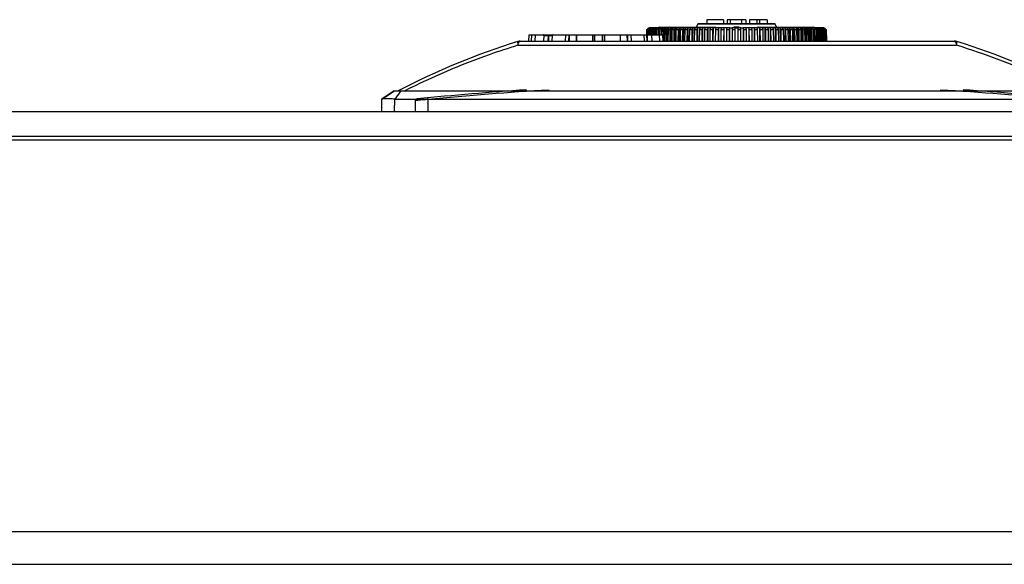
# Model space of a CAD drawing. Header units: millimetres. Extents: x 1117 to 38156, y -1945 to 7303.
# Tile 734 of 831: x 29157 to 29277, y 2775 to 2841. Entities that reach past the tile are written whole.
import ezdxf

# ---------------------------------------------------------------- set-up
doc = ezdxf.new("R2010")
doc.units = ezdxf.units.MM

msp = doc.modelspace()

# ---------------------------------------------------------------- linework, layer by layer
at = {"color": 7, "linetype": 'Continuous'}
for p, q in [((29233.647, 2839.597), (29233.714, 2839.664)), ((29233.663, 2839.464), (29233.797, 2839.597)), ((29233.733, 2839.664), (29233.665, 2839.597)), ((29233.701, 2839.597), (29233.724, 2839.62)), ((29233.713, 2839.644), (29233.714, 2839.664)), ((29233.714, 2839.664), (29233.733, 2839.664)), ((29233.756, 2839.664), (29233.733, 2839.664)), ((29233.805, 2839.664), (29233.738, 2839.597)), ((29233.767, 2839.625), (29233.768, 2839.664)), ((29243.576, 2839.664), (29233.768, 2839.664)), ((29233.797, 2839.597), (29233.864, 2839.664)), ((29233.92, 2839.664), (29233.854, 2839.597)), ((29233.862, 2839.606), (29233.863, 2839.664)), ((29233.939, 2839.601), (29234.001, 2839.664)), ((29233.999, 2839.586), (29234.001, 2839.664)), ((29234.076, 2839.664), (29234.01, 2839.597)), ((29234.115, 2839.597), (29234.179, 2839.664)), ((29234.177, 2839.566), (29234.179, 2839.664)), ((29234.208, 2839.597), (29234.195, 2839.584)), ((29234.272, 2839.664), (29234.208, 2839.597)), ((29234.335, 2839.597), (29234.389, 2839.655)), ((29234.389, 2839.655), (29234.398, 2839.664)), ((29234.395, 2839.544), (29234.398, 2839.664)), ((29234.509, 2839.664), (29234.446, 2839.597)), ((29234.595, 2839.597), (29234.656, 2839.664)), ((29234.653, 2839.522), (29234.656, 2839.664)), ((29234.784, 2839.664), (29234.723, 2839.597)), ((29234.894, 2839.597), (29234.953, 2839.664)), ((29235.033, 2839.592), (29234.918, 2839.464)), ((29234.949, 2839.498), (29234.953, 2839.664)), ((29234.997, 2839.764), (29241.747, 2839.764)), ((29235.097, 2839.664), (29235.033, 2839.592)), ((29235.23, 2839.597), (29235.287, 2839.664)), ((29235.282, 2839.464), (29235.287, 2839.664)), ((29235.297, 2839.764), (29235.297, 2839.664)), ((29235.448, 2839.664), (29235.379, 2839.584)), ((29235.602, 2839.597), (29235.657, 2839.664)), ((29235.623, 2838.067), (29235.657, 2839.664)), ((29235.778, 2839.597), (29235.668, 2839.464)), ((29235.833, 2839.664), (29235.778, 2839.597)), ((29236.009, 2839.597), (29236.061, 2839.664)), ((29236.029, 2838.067), (29236.061, 2839.664)), ((29236.252, 2839.664), (29236.2, 2839.597)), ((29236.449, 2839.597), (29236.498, 2839.664)), ((29236.468, 2838.067), (29236.498, 2839.664)), ((29236.704, 2839.664), (29236.63, 2839.565)), ((29236.92, 2839.597), (29236.967, 2839.664)), ((29236.938, 2838.067), (29236.967, 2839.664)), ((29237.185, 2839.664), (29237.114, 2839.561)), ((29237.421, 2839.597), (29237.464, 2839.664)), ((29237.438, 2838.067), (29237.464, 2839.664)), ((29237.696, 2839.664), (29237.653, 2839.597)), ((29237.869, 2839.464), (29237.99, 2839.664)), ((29237.965, 2838.067), (29237.989, 2839.664)), ((29238.232, 2839.664), (29238.112, 2839.464)), ((29238.43, 2839.464), (29238.54, 2839.664)), ((29238.517, 2838.067), (29238.54, 2839.664)), ((29238.793, 2839.664), (29238.684, 2839.464)), ((29239.015, 2839.464), (29239.114, 2839.664)), ((29239.093, 2838.067), (29239.113, 2839.664)), ((29239.376, 2839.664), (29239.278, 2839.464)), ((29239.547, 2839.764), (29239.685, 2840.132)), ((29239.621, 2839.464), (29239.708, 2839.664)), ((29249.109, 2840.132), (29239.685, 2840.132)), ((29239.69, 2838.067), (29239.708, 2839.664)), ((29249.063, 2840.164), (29239.732, 2840.164)), ((29239.979, 2839.664), (29239.892, 2839.464)), ((29240.245, 2839.464), (29240.321, 2839.664)), ((29240.305, 2838.067), (29240.321, 2839.664)), ((29240.6, 2839.664), (29240.524, 2839.464)), ((29240.797, 2840.664), (29240.797, 2840.164)), ((29242.822, 2840.664), (29240.797, 2840.664)), ((29240.887, 2839.464), (29240.95, 2839.664)), ((29240.937, 2838.067), (29240.95, 2839.664)), ((29241.235, 2839.664), (29241.172, 2839.464)), ((29241.541, 2839.464), (29241.592, 2839.664)), ((29241.582, 2838.067), (29241.592, 2839.664)), ((29241.883, 2839.664), (29241.832, 2839.464)), ((29242.208, 2839.464), (29242.246, 2839.664)), ((29242.238, 2838.067), (29242.246, 2839.664)), ((29242.541, 2839.664), (29242.502, 2839.464)), ((29242.822, 2840.664), (29242.822, 2840.164)), ((29242.882, 2839.464), (29242.908, 2839.664)), ((29242.903, 2838.067), (29242.908, 2839.664)), ((29243.206, 2839.664), (29243.18, 2839.464)), ((29243.272, 2840.664), (29243.272, 2840.164)), ((29245.522, 2840.664), (29243.272, 2840.664)), ((29243.563, 2839.464), (29243.576, 2839.664)), ((29243.573, 2838.067), (29243.576, 2839.664)), ((29243.576, 2839.664), (29243.875, 2839.664)), ((29243.61, 2840.664), (29243.61, 2840.164)), ((29243.875, 2839.664), (29243.863, 2839.464)), ((29244.247, 2839.664), (29243.875, 2839.664)), ((29244.697, 2839.764), (29244.097, 2839.764)), ((29244.247, 2838.067), (29244.247, 2839.664)), ((29244.247, 2839.664), (29244.547, 2839.664)), ((29244.547, 2839.664), (29244.547, 2838.067)), ((29244.919, 2839.664), (29244.547, 2839.664)), ((29244.919, 2839.664), (29245.219, 2839.664)), ((29244.932, 2839.464), (29244.919, 2839.664)), ((29245.016, 2840.664), (29245.016, 2840.164)), ((29245.219, 2839.664), (29245.221, 2838.067)), ((29255.026, 2839.664), (29245.219, 2839.664)), ((29245.219, 2839.664), (29245.231, 2839.464)), ((29245.522, 2840.664), (29245.522, 2840.164)), ((29245.615, 2839.464), (29245.589, 2839.664)), ((29245.887, 2839.664), (29245.892, 2838.067)), ((29245.887, 2839.664), (29245.912, 2839.464)), ((29245.972, 2840.664), (29245.972, 2840.164)), ((29248.11, 2840.664), (29245.972, 2840.664)), ((29246.292, 2839.464), (29246.254, 2839.664)), ((29246.549, 2839.664), (29246.557, 2838.067)), ((29246.549, 2839.664), (29246.587, 2839.464)), ((29246.872, 2840.664), (29246.872, 2840.164)), ((29246.963, 2839.464), (29246.912, 2839.664)), ((29247.047, 2839.764), (29253.797, 2839.764)), ((29247.202, 2839.664), (29247.213, 2838.067)), ((29247.202, 2839.664), (29247.253, 2839.464)), ((29247.21, 2840.664), (29247.21, 2840.164)), ((29247.623, 2839.464), (29247.56, 2839.664)), ((29247.845, 2839.664), (29247.858, 2838.067)), ((29247.845, 2839.664), (29247.908, 2839.464)), ((29248.11, 2840.664), (29248.11, 2840.164)), ((29248.27, 2839.464), (29248.195, 2839.664)), ((29248.474, 2839.664), (29248.489, 2838.067)), ((29248.474, 2839.664), (29248.549, 2839.464)), ((29248.902, 2839.464), (29248.815, 2839.664)), ((29249.087, 2839.664), (29249.105, 2838.067)), ((29249.087, 2839.664), (29249.174, 2839.464)), ((29249.247, 2839.764), (29249.109, 2840.132)), ((29249.517, 2839.464), (29249.418, 2839.664)), ((29249.681, 2839.664), (29249.701, 2838.067)), ((29249.681, 2839.664), (29249.78, 2839.464)), ((29250.111, 2839.464), (29250.001, 2839.664)), ((29250.255, 2839.664), (29250.277, 2838.067)), ((29250.255, 2839.664), (29250.364, 2839.464)), ((29250.682, 2839.464), (29250.562, 2839.664)), ((29250.805, 2839.664), (29250.83, 2838.067)), ((29250.805, 2839.664), (29250.925, 2839.464)), ((29251.142, 2839.597), (29251.099, 2839.664)), ((29251.33, 2839.664), (29251.357, 2838.067)), ((29251.33, 2839.664), (29251.373, 2839.597)), ((29251.655, 2839.597), (29251.609, 2839.664)), ((29251.828, 2839.664), (29251.857, 2838.067)), ((29251.828, 2839.664), (29251.874, 2839.597)), ((29252.14, 2839.597), (29252.091, 2839.664)), ((29252.296, 2839.664), (29252.327, 2838.067)), ((29252.296, 2839.664), (29252.372, 2839.563)), ((29252.594, 2839.597), (29252.542, 2839.664)), ((29252.734, 2839.664), (29252.766, 2838.067)), ((29252.734, 2839.664), (29252.817, 2839.557)), ((29253.016, 2839.597), (29252.962, 2839.664)), ((29253.033, 2839.577), (29253.016, 2839.597)), ((29253.138, 2839.664), (29253.172, 2838.067)), ((29253.138, 2839.664), (29253.231, 2839.551)), ((29253.404, 2839.597), (29253.347, 2839.664)), ((29253.497, 2839.664), (29253.497, 2839.764)), ((29253.508, 2839.664), (29253.512, 2839.464)), ((29253.508, 2839.664), (29253.622, 2839.531)), ((29253.756, 2839.597), (29253.697, 2839.664)), ((29253.842, 2839.664), (29253.846, 2839.498)), ((29253.842, 2839.664), (29253.961, 2839.531)), ((29254.069, 2839.6), (29254.011, 2839.664)), ((29254.138, 2839.664), (29254.142, 2839.522)), ((29254.138, 2839.664), (29254.199, 2839.597)), ((29254.349, 2839.597), (29254.338, 2839.609)), ((29254.396, 2839.664), (29254.459, 2839.597)), ((29254.397, 2839.664), (29254.4, 2839.544)), ((29254.587, 2839.597), (29254.567, 2839.618)), ((29254.615, 2839.664), (29254.618, 2839.566)), ((29254.615, 2839.664), (29254.679, 2839.597)), ((29254.784, 2839.597), (29254.755, 2839.627)), ((29254.794, 2839.664), (29254.796, 2839.586)), ((29254.794, 2839.664), (29254.859, 2839.597)), ((29254.941, 2839.597), (29254.903, 2839.636)), ((29254.931, 2839.664), (29254.933, 2839.606)), ((29254.931, 2839.664), (29254.997, 2839.597)), ((29254.997, 2839.597), (29255.132, 2839.464)), ((29255.056, 2839.597), (29255.008, 2839.645)), ((29255.027, 2839.664), (29255.028, 2839.625)), ((29255.062, 2839.664), (29255.081, 2839.664)), ((29255.071, 2839.654), (29255.062, 2839.664)), ((29255.129, 2839.597), (29255.071, 2839.654)), ((29255.071, 2839.62), (29255.094, 2839.597)), ((29255.081, 2839.664), (29255.081, 2839.644)), ((29255.081, 2839.664), (29255.148, 2839.597)), ((29219.171, 2838.067), (29219.211, 2838.825)), ((29219.211, 2838.825), (29235.581, 2838.825)), ((29219.468, 2838.825), (29219.431, 2838.067)), ((29219.938, 2838.067), (29219.976, 2838.825)), ((29220.98, 2838.727), (29220.955, 2838.067)), ((29220.98, 2838.727), (29221.5, 2838.727)), ((29221.499, 2838.727), (29221.474, 2838.067)), ((29221.584, 2838.067), (29221.61, 2838.73)), ((29221.609, 2838.73), (29222.021, 2838.73)), ((29221.995, 2838.068), (29222.021, 2838.727)), ((29221.999, 2838.73), (29222.02, 2838.73)), ((29223.608, 2838.825), (29223.593, 2838.067)), ((29224.007, 2838.825), (29223.992, 2838.067)), ((29224.104, 2838.067), (29224.119, 2838.825)), ((29224.917, 2838.825), (29224.902, 2838.067)), ((29224.969, 2838.067), (29224.984, 2838.825)), ((29224.986, 2838.067), (29225.001, 2838.825)), ((29226.887, 2838.825), (29226.889, 2838.067)), ((29227.097, 2838.825), (29227.098, 2838.067)), ((29227.193, 2838.067), (29227.192, 2838.825)), ((29228.054, 2838.825), (29228.055, 2838.067)), ((29228.154, 2838.067), (29228.152, 2838.825)), ((29228.393, 2838.067), (29228.392, 2838.825)), ((29230.254, 2838.825), (29230.272, 2838.067)), ((29230.317, 2838.067), (29230.299, 2838.825)), ((29231.076, 2838.825), (29231.093, 2838.067)), ((29231.207, 2838.067), (29231.189, 2838.825)), ((29231.627, 2838.067), (29231.61, 2838.825)), ((29233.127, 2838.825), (29233.157, 2838.067)), ((29233.462, 2838.825), (29233.493, 2838.067)), ((29233.498, 2839.464), (29233.481, 2838.824)), ((29233.493, 2838.824), (29233.51, 2839.464)), ((29233.51, 2839.464), (29233.617, 2839.569)), ((29233.529, 2839.464), (29233.512, 2838.825)), ((29233.626, 2839.559), (29233.529, 2839.464)), ((29233.529, 2839.464), (29233.565, 2839.464)), ((29233.548, 2838.825), (29233.565, 2839.464)), ((29233.565, 2839.464), (29233.643, 2839.541)), ((29233.601, 2838.067), (29233.57, 2838.825)), ((29233.603, 2839.464), (29233.586, 2838.825)), ((29233.671, 2839.531), (29233.603, 2839.464)), ((29233.662, 2839.522), (29233.603, 2839.464)), ((29233.603, 2839.464), (29233.663, 2839.464)), ((29233.646, 2838.825), (29233.663, 2839.464)), ((29233.719, 2839.464), (29233.703, 2838.825)), ((29233.786, 2839.531), (29233.719, 2839.464)), ((29233.719, 2839.464), (29233.803, 2839.464)), ((29233.787, 2838.825), (29233.803, 2839.464)), ((29233.803, 2839.464), (29233.869, 2839.531)), ((29233.878, 2839.464), (29233.861, 2838.825)), ((29233.977, 2839.564), (29233.878, 2839.464)), ((29233.878, 2839.464), (29233.985, 2839.464)), ((29233.969, 2838.825), (29233.985, 2839.464)), ((29233.985, 2839.464), (29234.05, 2839.531)), ((29234.078, 2839.464), (29234.062, 2838.828)), ((29234.143, 2839.531), (29234.078, 2839.464)), ((29234.078, 2839.464), (29234.208, 2839.464)), ((29234.13, 2838.067), (29234.1, 2838.825)), ((29234.195, 2839.584), (29234.143, 2839.531)), ((29234.192, 2838.822), (29234.208, 2839.464)), ((29234.208, 2839.464), (29234.272, 2839.531)), ((29234.318, 2839.464), (29234.303, 2838.825)), ((29234.382, 2839.531), (29234.318, 2839.464)), ((29234.318, 2839.464), (29234.471, 2839.464)), ((29234.456, 2838.825), (29234.471, 2839.464)), ((29234.471, 2839.464), (29234.533, 2839.531)), ((29234.599, 2839.464), (29234.584, 2838.824)), ((29234.661, 2839.531), (29234.599, 2839.464)), ((29234.599, 2839.464), (29234.774, 2839.464)), ((29234.759, 2838.825), (29234.774, 2839.464)), ((29234.774, 2839.464), (29234.838, 2839.536)), ((29234.918, 2839.464), (29234.904, 2838.827)), ((29234.918, 2839.464), (29235.114, 2839.464)), ((29235.008, 2838.825), (29235.046, 2838.067)), ((29235.1, 2838.822), (29235.114, 2839.464)), ((29235.114, 2839.464), (29235.183, 2839.544)), ((29235.183, 2839.544), (29235.206, 2839.57)), ((29235.275, 2839.464), (29235.261, 2838.827)), ((29235.379, 2839.584), (29235.275, 2839.464)), ((29235.275, 2839.464), (29235.491, 2839.464)), ((29235.468, 2838.067), (29235.43, 2838.825)), ((29235.478, 2838.827), (29235.491, 2839.464)), ((29235.491, 2839.464), (29235.563, 2839.551)), ((29235.563, 2839.551), (29235.572, 2839.561)), ((29235.581, 2838.825), (29235.62, 2838.067)), ((29235.668, 2839.464), (29235.638, 2838.067)), ((29235.668, 2839.464), (29235.904, 2839.464)), ((29235.875, 2838.067), (29235.904, 2839.464)), ((29235.904, 2839.464), (29235.977, 2839.557)), ((29236.095, 2839.464), (29236.067, 2838.067)), ((29236.179, 2839.571), (29236.095, 2839.464)), ((29236.148, 2839.531), (29236.095, 2839.464)), ((29236.095, 2839.464), (29236.349, 2839.464)), ((29236.323, 2838.067), (29236.349, 2839.464)), ((29236.349, 2839.464), (29236.423, 2839.563)), ((29236.555, 2839.464), (29236.528, 2838.067)), ((29236.63, 2839.565), (29236.555, 2839.464)), ((29236.555, 2839.464), (29236.827, 2839.464)), ((29236.802, 2838.067), (29236.827, 2839.464)), ((29236.827, 2839.464), (29236.899, 2839.567)), ((29237.045, 2839.464), (29237.02, 2838.067)), ((29237.114, 2839.561), (29237.045, 2839.464)), ((29237.045, 2839.464), (29237.334, 2839.464)), ((29237.311, 2838.067), (29237.334, 2839.464)), ((29237.334, 2839.464), (29237.403, 2839.57)), ((29237.565, 2839.464), (29237.542, 2838.067)), ((29237.609, 2839.531), (29237.565, 2839.464)), ((29237.565, 2839.464), (29237.869, 2839.464)), ((29237.848, 2838.067), (29237.869, 2839.464)), ((29238.112, 2839.464), (29238.091, 2838.067)), ((29238.112, 2839.464), (29238.43, 2839.464)), ((29238.411, 2838.067), (29238.43, 2839.464)), ((29238.684, 2839.464), (29238.664, 2838.067)), ((29238.684, 2839.464), (29239.015, 2839.464)), ((29238.997, 2838.067), (29239.015, 2839.464)), ((29239.278, 2839.464), (29239.26, 2838.067)), ((29239.278, 2839.464), (29239.621, 2839.464)), ((29239.605, 2838.067), (29239.621, 2839.464)), ((29239.892, 2839.464), (29239.877, 2838.067)), ((29239.892, 2839.464), (29240.245, 2839.464)), ((29240.232, 2838.067), (29240.245, 2839.464)), ((29240.524, 2839.464), (29240.511, 2838.067)), ((29240.524, 2839.464), (29240.887, 2839.464)), ((29240.875, 2838.067), (29240.887, 2839.464)), ((29241.172, 2839.464), (29241.161, 2838.067)), ((29241.172, 2839.464), (29241.541, 2839.464)), ((29241.532, 2838.067), (29241.541, 2839.464)), ((29241.832, 2839.464), (29241.823, 2838.067)), ((29241.832, 2839.464), (29242.208, 2839.464)), ((29242.201, 2838.067), (29242.208, 2839.464)), ((29242.502, 2839.464), (29242.495, 2838.067)), ((29242.502, 2839.464), (29242.882, 2839.464)), ((29242.878, 2838.067), (29242.882, 2839.464)), ((29243.18, 2839.464), (29243.175, 2838.067)), ((29243.18, 2839.464), (29243.563, 2839.464)), ((29243.561, 2838.067), (29243.563, 2839.464)), ((29243.863, 2839.464), (29243.86, 2838.067)), ((29243.863, 2839.464), (29244.247, 2839.464)), ((29244.547, 2839.464), (29244.932, 2839.464)), ((29244.934, 2838.067), (29244.932, 2839.464)), ((29245.231, 2839.464), (29245.234, 2838.067)), ((29245.231, 2839.464), (29245.615, 2839.464)), ((29245.619, 2838.067), (29245.615, 2839.464)), ((29245.912, 2839.464), (29245.917, 2838.067)), ((29245.912, 2839.464), (29246.292, 2839.464)), ((29246.299, 2838.067), (29246.292, 2839.464)), ((29246.587, 2839.464), (29246.594, 2838.067)), ((29246.587, 2839.464), (29246.963, 2839.464)), ((29246.972, 2838.067), (29246.963, 2839.464)), ((29247.253, 2839.464), (29247.262, 2838.067)), ((29247.253, 2839.464), (29247.623, 2839.464)), ((29247.634, 2838.067), (29247.623, 2839.464)), ((29247.908, 2839.464), (29247.919, 2838.067)), ((29247.908, 2839.464), (29248.27, 2839.464)), ((29248.284, 2838.067), (29248.27, 2839.464)), ((29248.549, 2839.464), (29248.563, 2838.067)), ((29248.549, 2839.464), (29248.902, 2839.464)), ((29248.918, 2838.067), (29248.902, 2839.464)), ((29249.174, 2839.464), (29249.189, 2838.067)), ((29249.174, 2839.464), (29249.517, 2839.464)), ((29249.534, 2838.067), (29249.517, 2839.464)), ((29249.78, 2839.464), (29249.797, 2838.067)), ((29249.78, 2839.464), (29250.111, 2839.464)), ((29250.13, 2838.067), (29250.111, 2839.464)), ((29250.364, 2839.464), (29250.384, 2838.067)), ((29250.364, 2839.464), (29250.682, 2839.464)), ((29250.704, 2838.067), (29250.682, 2839.464)), ((29250.925, 2839.464), (29250.947, 2838.067)), ((29250.925, 2839.464), (29251.229, 2839.464)), ((29251.229, 2839.464), (29251.186, 2839.531)), ((29251.253, 2838.067), (29251.229, 2839.464)), ((29251.391, 2839.57), (29251.46, 2839.464)), ((29251.46, 2839.464), (29251.484, 2838.067)), ((29251.46, 2839.464), (29251.749, 2839.464)), ((29251.749, 2839.464), (29251.702, 2839.531)), ((29251.774, 2838.067), (29251.749, 2839.464)), ((29251.921, 2839.531), (29251.968, 2839.464)), ((29251.968, 2839.464), (29251.993, 2838.067)), ((29251.968, 2839.464), (29252.24, 2839.464)), ((29252.24, 2839.464), (29252.164, 2839.565)), ((29252.267, 2838.067), (29252.24, 2839.464)), ((29252.372, 2839.563), (29252.445, 2839.464)), ((29252.445, 2839.464), (29252.472, 2838.067)), ((29252.445, 2839.464), (29252.7, 2839.464)), ((29252.678, 2839.492), (29252.616, 2839.57)), ((29252.7, 2839.464), (29252.678, 2839.492)), ((29252.7, 2839.464), (29252.678, 2839.492)), ((29252.728, 2838.067), (29252.7, 2839.464)), ((29252.817, 2839.557), (29252.891, 2839.464)), ((29252.891, 2839.464), (29252.919, 2838.067)), ((29252.891, 2839.464), (29253.127, 2839.464)), ((29253.127, 2839.464), (29253.033, 2839.577)), ((29253.157, 2838.067), (29253.127, 2839.464)), ((29253.231, 2839.551), (29253.303, 2839.464)), ((29253.303, 2839.464), (29253.333, 2838.067)), ((29253.303, 2839.464), (29253.52, 2839.464)), ((29253.551, 2838.067), (29253.52, 2839.464)), ((29253.622, 2839.531), (29253.68, 2839.464)), ((29253.68, 2839.464), (29253.711, 2838.067)), ((29253.68, 2839.464), (29253.876, 2839.464)), ((29253.908, 2838.067), (29253.876, 2839.464)), ((29253.961, 2839.531), (29254.021, 2839.464)), ((29254.021, 2839.464), (29254.053, 2838.067)), ((29254.021, 2839.464), (29254.196, 2839.464)), ((29254.229, 2838.067), (29254.196, 2839.464)), ((29254.264, 2839.528), (29254.323, 2839.464)), ((29254.264, 2839.528), (29254.323, 2839.464)), ((29254.323, 2839.464), (29254.356, 2838.067)), ((29254.323, 2839.464), (29254.476, 2839.464)), ((29254.476, 2839.464), (29254.412, 2839.531)), ((29254.51, 2838.067), (29254.476, 2839.464)), ((29254.534, 2839.519), (29254.587, 2839.464)), ((29254.587, 2839.464), (29254.621, 2838.067)), ((29254.587, 2839.464), (29254.717, 2839.464)), ((29254.717, 2839.464), (29254.652, 2839.531)), ((29254.752, 2838.067), (29254.717, 2839.464)), ((29254.744, 2839.531), (29254.81, 2839.464)), ((29254.744, 2839.531), (29254.81, 2839.464)), ((29254.81, 2839.464), (29254.844, 2838.067)), ((29254.81, 2839.464), (29254.917, 2839.464)), ((29254.917, 2839.464), (29254.818, 2839.564)), ((29254.952, 2838.067), (29254.917, 2839.464)), ((29254.925, 2839.531), (29254.992, 2839.464)), ((29254.992, 2839.464), (29255.027, 2838.067)), ((29254.992, 2839.464), (29255.076, 2839.464)), ((29255.076, 2839.464), (29254.996, 2839.543)), ((29255.112, 2838.067), (29255.076, 2839.464)), ((29255.192, 2839.464), (29255.107, 2839.547)), ((29255.132, 2839.464), (29255.168, 2838.067)), ((29255.132, 2839.464), (29255.192, 2839.464)), ((29255.161, 2839.531), (29255.23, 2839.464)), ((29255.161, 2839.531), (29255.23, 2839.464)), ((29255.266, 2839.464), (29255.168, 2839.559)), ((29255.178, 2839.569), (29255.285, 2839.464)), ((29255.228, 2838.067), (29255.192, 2839.464)), ((29255.23, 2839.464), (29255.266, 2838.067)), ((29255.23, 2839.464), (29255.266, 2839.464)), ((29255.302, 2838.067), (29255.266, 2839.464)), ((29255.285, 2839.464), (29255.321, 2838.067)), ((29255.294, 2839.464), (29255.297, 2839.464)), ((29255.333, 2838.067), (29255.297, 2839.464)), ((29217.839, 2837.565), (29271.151, 2837.565)), ((29218.126, 2838.067), (29270.864, 2838.067)), ((29201.306, 2831.032), (29202.831, 2832.037)), ((29202.796, 2832.014), (29201.306, 2831.032)), ((29202.831, 2832.037), (29286.159, 2832.037)), ((29203.599, 2832.037), (29202.86, 2831.032)), ((29201.28, 2829.525), (29201.306, 2831.032)), ((29202.833, 2829.525), (29202.86, 2831.032)), ((29202.86, 2831.032), (29286.13, 2831.032)), ((29205.681, 2830.868), (29205.395, 2830.844)), ((29205.395, 2829.525), (29205.395, 2830.844)), ((29206.895, 2830.971), (29206.876, 2831.17)), ((29206.895, 2830.971), (29206.895, 2829.525)), ((28736.195, 2829.525), (29536.195, 2829.525)), ((28761.195, 2826.525), (29511.195, 2826.525)), ((29511.195, 2826.025), (28761.195, 2826.025)), ((28856.195, 2778.525), (29416.195, 2778.525)), ((28833.786, 2774.525), (29438.604, 2774.525))]:
    msp.add_line(p, q, dxfattribs=at)
for centre, radius, start, end in [((29222.868, 2850.589), 15.394, 314.28689, 314.44078), ((29221.379, 2852.129), 17.55, 314.25446, 314.43346), ((29216.899, 2856.646), 23.937, 314.39113, 314.58379), ((29212.594, 2861.062), 30.13, 314.38893, 314.5694), ((29244.259, 2828.995), 14.962, 134.51983, 134.75826), ((29212.712, 2860.846), 29.975, 314.67408, 314.85458), ((29214.291, 2859.06), 27.653, 315.07227, 315.27687), ((29222.568, 2850.923), 16.099, 315.12802, 315.2954), ((29212.968, 2860.176), 29.507, 315.59966, 315.7801), ((29213.171, 2859.732), 29.212, 316.2476, 316.42788), ((29213.282, 2859.732), 29.212, 316.2476, 316.42788), ((29213.396, 2859.224), 28.889, 317.02554, 317.20553), ((29213.524, 2859.224), 28.889, 317.02554, 317.20553), ((29216.03, 2856.507), 25.334, 317.9392, 318.12638), ((29234.997, 2839.664), 0.1, 90, 180), ((29224.513, 2848.842), 14.153, 319.06911, 319.2173), ((29223.396, 2849.689), 15.838, 320.24457, 320.41717), ((29222.99, 2849.85), 16.572, 321.60139, 321.77927), ((29236.216, 2839.664), 0.1, 90, 180), ((29225.44, 2848.068), 13.694, 321.64756, 321.78962), ((29224.263, 2848.675), 15.195, 323.15242, 323.31672), ((29225.215, 2847.785), 14.285, 324.87955, 325.02918), ((29225.867, 2847.122), 13.789, 326.78914, 326.92568), ((29214.579, 2854.647), 27.548, 326.7215, 326.88677), ((29239.547, 2839.664), 0.1, 90, 180), ((29239.732, 2840.114), 0.05, 90, 159.44395), ((29241.705, 2839.683), 0.0816, 61.28977, 68.34849), ((29241.747, 2839.664), 0.1, 8.03848, 90), ((29244.097, 2839.664), 0.1, 90, 180), ((29244.697, 2839.664), 0.1, 0, 90), ((29247.047, 2839.664), 0.1, 90, 171.96152), ((29249.063, 2840.114), 0.05, 20.55605, 90), ((29249.247, 2839.664), 0.1, 0, 90), ((29274.216, 2854.647), 27.548, 213.11323, 213.2785), ((29262.928, 2847.122), 13.789, 213.07432, 213.21086), ((29274.128, 2855.338), 27.437, 215.00885, 215.17856), ((29274.347, 2855.338), 27.437, 215.00885, 215.17856), ((29263.916, 2848.369), 14.684, 216.68144, 216.83945), ((29252.578, 2839.664), 0.1, 0, 90), ((29263.4, 2848.104), 13.752, 218.21058, 218.35381), ((29306.136, 2885.186), 69.706, 220.8446, 220.98969), ((29306.243, 2886.693), 70.519, 221.901, 222.04677), ((29253.797, 2839.664), 0.1, 0, 90), ((29301.113, 2883.166), 64.118, 222.80128, 222.9675), ((29277.164, 2860.862), 31.298, 222.79905, 222.97317), ((29239.451, 2825.538), 20.484, 43.38428, 43.59556), ((29275.513, 2859.732), 29.212, 223.57212, 223.7524), ((29282.368, 2866.161), 38.53, 223.58617, 223.74697), ((29243.369, 2828.793), 15.575, 44.0289, 44.26465), ((29275.734, 2860.176), 29.507, 224.2199, 224.40034), ((29275.826, 2860.176), 29.507, 224.2199, 224.40034), ((29245.826, 2830.831), 12.534, 44.56812, 44.80567), ((29266.227, 2850.923), 16.099, 224.7046, 224.87198), ((29276, 2860.55), 29.765, 224.74294, 224.92344), ((29247.502, 2832.234), 10.467, 45.00723, 45.22243), ((29270.997, 2855.725), 22.757, 225.12812, 225.32159), ((29248.704, 2833.264), 8.97, 45.35014, 45.51791), ((29244.536, 2828.996), 14.962, 45.24174, 45.48017), ((29269.96, 2854.715), 21.229, 225.40848, 225.60156), ((29276.238, 2861.062), 30.13, 225.4306, 225.61107), ((29267.416, 2852.129), 17.55, 225.56654, 225.74554), ((29265.927, 2850.589), 15.394, 225.55922, 225.71311), ((29244.495, 2752.592), 89.495, 107.33648, 117.41392), ((29218.126, 2837.062), 1.005, 90, 107.33648), ((29270.864, 2837.062), 1.005, 72.66352, 90), ((29244.495, 2752.592), 89.495, 62.58608, 72.66352), ((29208.552, 2834.003), 0.502, 113.82151, 119.10766), ((29245.395, 2432.025), 401, 93.79405, 95.69894), ((29245.395, 2432.025), 400.8, 93.39817, 95.51221), ((29245.395, 2432.025), 400.8, 84.48779, 86.60183), ((29245.395, 2432.025), 401, 84.30106, 86.20595), ((29205.595, 2830.844), 0.2, 95.69781, 180), ((29250.401, 2310.627), 522.16, 94.77934, 94.91303)]:
    msp.add_arc(centre, radius, start, end, dxfattribs=at)
for points, knots in [([(29236.666, 2839.764), (29236.673, 2839.764), (29236.711, 2839.745), (29236.716, 2839.696), (29236.716, 2839.664)], [0, 0, 0, 0, 0.1744103, 1, 1, 1, 1]), ([(29240.107, 2839.764), (29240.13, 2839.764), (29240.178, 2839.739), (29240.194, 2839.689), (29240.194, 2839.664)], [0, 0, 0, 0, 0.4746735, 1, 1, 1, 1]), ([(29248.601, 2839.664), (29248.601, 2839.689), (29248.616, 2839.739), (29248.665, 2839.764), (29248.687, 2839.764)], [0, 0, 0, 0, 0.5253265, 1, 1, 1, 1]), ([(29249.357, 2839.764), (29249.345, 2839.764), (29249.329, 2839.75), (29249.321, 2839.735), (29249.319, 2839.73)], [0, 0, 0, 0, 0.6854903, 1, 1, 1, 1]), ([(29252.078, 2839.664), (29252.078, 2839.673), (29252.08, 2839.703), (29252.089, 2839.734), (29252.103, 2839.751)], [0, 0, 0, 0, 0.2840974, 1, 1, 1, 1]), ([(29220.98, 2838.727), (29220.981, 2838.751), (29220.976, 2838.794), (29220.937, 2838.825), (29220.92, 2838.825)], [0, 0, 0, 0, 0.5840016, 1, 1, 1, 1]), ([(29221.466, 2838.825), (29221.478, 2838.825), (29221.497, 2838.781), (29221.499, 2838.75), (29221.5, 2838.727)], [0, 0, 0, 0, 0.3457726, 1, 1, 1, 1]), ([(29221.499, 2838.727), (29221.509, 2838.727), (29221.546, 2838.729), (29221.583, 2838.73), (29221.61, 2838.73)], [0, 0, 0, 0, 0.269388, 1, 1, 1, 1]), ([(29221.685, 2838.825), (29221.666, 2838.825), (29221.623, 2838.798), (29221.61, 2838.753), (29221.609, 2838.73)], [0, 0, 0, 0, 0.4548194, 1, 1, 1, 1]), ([(29222.103, 2838.825), (29222.082, 2838.825), (29222.036, 2838.799), (29222.022, 2838.752), (29222.021, 2838.727)], [0, 0, 0, 0, 0.4541575, 1, 1, 1, 1]), ([(29217.839, 2837.565), (29216.658, 2837.2), (29211.968, 2835.641), (29207.406, 2833.698), (29204.094, 2832.037)], [0, 0, 0, 0, 0.2502148, 1, 1, 1, 1]), ([(29217.827, 2838.021), (29217.812, 2838.017), (29217.793, 2837.964), (29217.794, 2837.815), (29217.817, 2837.671), (29217.839, 2837.565)], [0, 0, 0, 0, 0.0988736, 0.2999198, 1, 1, 1, 1]), ([(29217.839, 2837.565), (29217.842, 2837.589), (29217.856, 2837.678), (29217.886, 2837.765), (29217.911, 2837.826)], [0, 0, 0, 0, 0.2672111, 1, 1, 1, 1]), ([(29217.911, 2837.826), (29217.925, 2837.861), (29217.967, 2837.958), (29218.054, 2838.067), (29218.126, 2838.067)], [0, 0, 0, 0, 0.3440758, 1, 1, 1, 1]), ([(29270.864, 2838.067), (29270.883, 2838.067), (29270.994, 2838.029), (29271.044, 2837.911), (29271.079, 2837.826)], [0, 0, 0, 0, 0.1760616, 1, 1, 1, 1]), ([(29271.079, 2837.826), (29271.087, 2837.807), (29271.12, 2837.722), (29271.143, 2837.634), (29271.151, 2837.565)], [0, 0, 0, 0, 0.2305772, 1, 1, 1, 1]), ([(29271.151, 2837.565), (29271.173, 2837.671), (29271.196, 2837.815), (29271.197, 2837.964), (29271.178, 2838.017), (29271.163, 2838.021)], [0, 0, 0, 0, 0.7000802, 0.9011264, 1, 1, 1, 1]), ([(29284.896, 2832.037), (29283.796, 2832.589), (29279.333, 2834.711), (29274.696, 2836.469), (29271.151, 2837.565)], [0, 0, 0, 0, 0.2490616, 1, 1, 1, 1]), ([(29202.86, 2831.032), (29202.647, 2831.034), (29202.345, 2831.035), (29201.968, 2831.036), (29201.744, 2831.036), (29201.565, 2831.037), (29201.446, 2831.035), (29201.374, 2831.036), (29201.338, 2831.032), (29201.315, 2831.038), (29201.306, 2831.032)], [0, 0, 0, 0, 0.4105819, 0.5827793, 0.7279091, 0.8438245, 0.9286298, 0.9589251, 0.9809929, 1, 1, 1, 1])]:
    msp.add_open_spline(points, degree=3, knots=knots, dxfattribs=at)
for points in [[(29239.463, 2839.751), (29239.457, 2839.758), (29239.447, 2839.764), (29239.438, 2839.764)], [(29239.475, 2839.73), (29239.472, 2839.737), (29239.468, 2839.744), (29239.463, 2839.751)], [(29241.735, 2839.759), (29241.726, 2839.762), (29241.717, 2839.764), (29241.707, 2839.764)], [(29241.782, 2839.714), (29241.774, 2839.73), (29241.761, 2839.745), (29241.744, 2839.754)], [(29241.794, 2839.664), (29241.794, 2839.681), (29241.79, 2839.699), (29241.782, 2839.714)], [(29247.012, 2839.714), (29247.005, 2839.699), (29247.001, 2839.681), (29247.001, 2839.664)], [(29247.087, 2839.764), (29247.057, 2839.764), (29247.026, 2839.741), (29247.012, 2839.714)], [(29252.103, 2839.751), (29252.109, 2839.758), (29252.119, 2839.764), (29252.128, 2839.764)]]:
    msp.add_open_spline(points, degree=3, dxfattribs=at)

doc.saveas('drawing.dxf')
